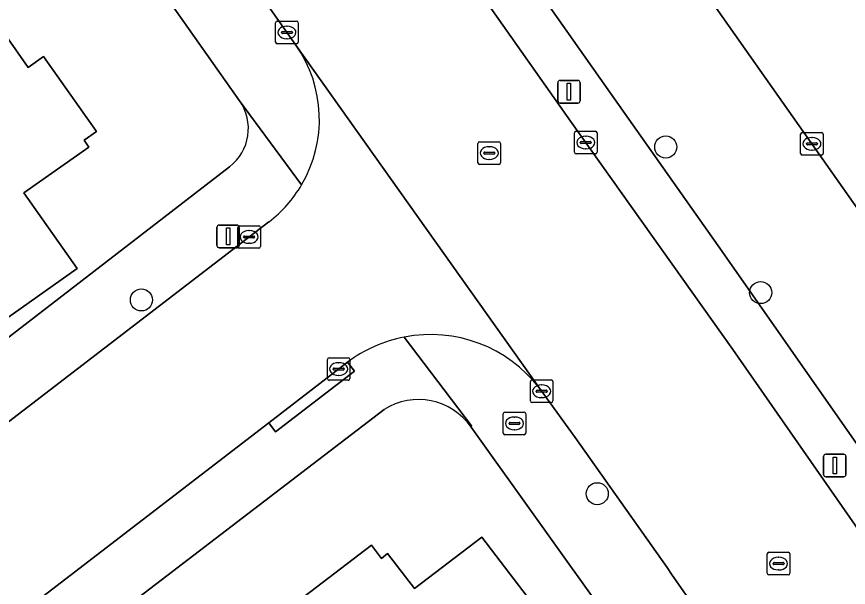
# Model space of a CAD drawing. Extents: x 159352 to 160617, y 385888 to 387323.
# Drawn here: x 160185.3 to 160222.12, y 386889.02 to 386914.3 of the extents above; entities that cross this region are included whole.
import ezdxf

# ---------------------------------------------------------------- set-up
doc = ezdxf.new("R2010")
doc.units = 0
for name, color, linetype in [('IMGEO_Boom', 7, 'Continuous'), ('IMGEO_Brandkraan', 7, 'Continuous'), ('IMGEO_Erf', 7, 'Continuous'), ('IMGEO_Kolk', 7, 'Continuous'), ('IMGEO_Lichtmast', 7, 'Continuous'), ('IMGEO_Pand', 7, 'Continuous'), ('IMGEO_Parkeervlak_open', 7, 'Continuous'), ('IMGEO_Rijbaan_lokaal_gesloten', 7, 'Continuous'), ('IMGEO_Rijbaan_lokaal_open', 7, 'Continuous'), ('IMGEO_Rioolput', 7, 'Continuous'), ('IMGEO_Voetpad_open', 7, 'Continuous')]:
    doc.layers.add(name, color=color, linetype=linetype)

msp = doc.modelspace()

# ---------------------------------------------------------------- linework, layer by layer
at = {"layer": 'IMGEO_Boom'}
for centre in [(160214.038, 386908.523), (160218.238, 386902.074), (160190.821, 386901.748), (160211.001, 386893.165)]:
    msp.add_circle(centre, 0.489, dxfattribs=at)
at = {"layer": 'IMGEO_Brandkraan'}
for p, q in [((160206.84, 386895.855), (160206.84, 386896.707)), ((160206.915, 386896.781), (160207.767, 386896.781)), ((160207.328, 386896.561), (160207.353, 386896.561)), ((160207.841, 386896.707), (160207.841, 386895.855)), ((160207.099, 386896.275), (160207.099, 386896.287)), ((160207.537, 386896.238), (160207.139, 386896.238)), ((160207.142, 386896.324), (160207.54, 386896.324)), ((160207.583, 386896.287), (160207.583, 386896.275)), ((160207.351, 386896.001), (160207.326, 386896.001)), ((160207.767, 386895.781), (160206.915, 386895.781))]:
    msp.add_line(p, q, dxfattribs=at)
for points in [[(160206.84, 386895.855), (160206.84, 386896.707)], [(160206.915, 386896.781), (160207.767, 386896.781)], [(160207.841, 386896.707), (160207.841, 386895.855)], [(160207.767, 386895.781), (160206.915, 386895.781)]]:
    msp.add_lwpolyline(points, dxfattribs=at)
for centre, radius, start, end in [((160206.917, 386896.705), 0.0765, 91.552, 178.448), ((160206.917, 386896.705), 0.0765, 91.552, 178.448), ((160207.765, 386896.705), 0.0765, 1.552, 88.448), ((160207.765, 386896.705), 0.0765, 1.552, 88.448), ((160207.139, 386896.284), 0.0403, 85.8775, 175.7526), ((160207.136, 386896.274), 0.0366, 178.938, 274.7102), ((160207.54, 386896.281), 0.043, 264.8664, 352.4533), ((160207.544, 386896.286), 0.0386, 1.7309, 96.639), ((160206.917, 386895.857), 0.0765, 181.552, 268.448), ((160206.917, 386895.857), 0.0765, 181.552, 268.448), ((160207.765, 386895.857), 0.0765, 271.552, 358.448), ((160207.765, 386895.857), 0.0765, 271.552, 358.448)]:
    msp.add_arc(centre, radius, start, end, dxfattribs=at)
for centre, major_axis, ratio, start_param, end_param in [((160207.327, 386896.281), (-0.387, 0.002), 0.722429, 4.712389, 7.853982), ((160207.352, 386896.281), (-0.39, 0.002), 0.717154, 1.570796, 4.712389)]:
    msp.add_ellipse(centre, major_axis=major_axis, ratio=ratio, start_param=start_param, end_param=end_param, dxfattribs=at)
at = {"layer": 'IMGEO_Erf'}
for points in [[(160195.169, 386910.574), (160166.032, 386951.887)], [(160146.482, 386937.943), (160143.596, 386935.872), (160143.885, 386935.471), (160145.733, 386932.912), (160148.619, 386934.965), (160149.985, 386933.061), (160151.554, 386930.875), (160148.681, 386928.828), (160167.053, 386903.822), (160170.001, 386905.976), (160171.417, 386904.038), (160176.546, 386897.017), (160173.598, 386894.863), (160175.281, 386892.654), (160175.394, 386892.74), (160177.717, 386894.531), (160194.726, 386907.646)], [(160184.817, 386913.453), (160185.807, 386912.047), (160186.494, 386912.53), (160188.833, 386909.207), (160188.285, 386908.821), (160188.501, 386908.513), (160185.623, 386906.487), (160187.982, 386903.134), (160181.939, 386898.881)], [(160201.563, 386896.896), (160110.499, 386827.185)], [(160185.669, 386858.089), (160187.697, 386859.624), (160189.647, 386861.1), (160192.416, 386863.219), (160194.594, 386860.385), (160197.465, 386862.597), (160195.226, 386865.538), (160197.098, 386866.947), (160199.094, 386868.45), (160201.9, 386870.563), (160204.074, 386867.676), (160206.984, 386869.924), (160204.759, 386872.834), (160206.62, 386874.257), (160208.624, 386875.791), (160210.85, 386872.878), (160217.987, 386878.363), (160217.073, 386879.702), (160211.492, 386887.62), (160205.424, 386896.12)], [(160185.167, 386878.769), (160185.69, 386878.085), (160187.401, 386879.394), (160188.911, 386880.55), (160188.367, 386881.261), (160191.618, 386883.749), (160194.686, 386886.097), (160195.235, 386885.379), (160196.802, 386886.578), (160198.541, 386887.909), (160198.012, 386888.601), (160201.002, 386890.889), (160201.45, 386890.303), (160201.724, 386890.513), (160202.909, 386888.965), (160205.888, 386891.244), (160209.767, 386886.175), (160201.913, 386880.164), (160197.222, 386876.573), (160192.446, 386872.918), (160187.69, 386869.278), (160182.967, 386865.664)]]:
    msp.add_lwpolyline(points, dxfattribs=at)
for centre, radius, start, end in [((160193.417, 386909.342), 2.142, 307.6644, 35.1286), ((160203.084, 386894.473), 2.861, 35.1482, 122.1235)]:
    msp.add_arc(centre, radius, start, end, dxfattribs=at)
at = {"layer": 'IMGEO_Kolk'}
for p, q in [((160196.763, 386913.169), (160196.763, 386914.021)), ((160196.838, 386914.095), (160197.69, 386914.095)), ((160197.251, 386913.875), (160197.276, 386913.875)), ((160197.764, 386914.021), (160197.764, 386913.169)), ((160197.022, 386913.589), (160197.022, 386913.601)), ((160197.46, 386913.552), (160197.062, 386913.552)), ((160197.065, 386913.638), (160197.463, 386913.638)), ((160197.506, 386913.601), (160197.506, 386913.589)), ((160197.69, 386913.095), (160196.838, 386913.095)), ((160197.274, 386913.315), (160197.249, 386913.315)), ((160209.995, 386908.293), (160209.995, 386909.145)), ((160210.07, 386909.219), (160210.922, 386909.219)), ((160210.996, 386909.145), (160210.996, 386908.293)), ((160220.008, 386908.238), (160220.008, 386909.09)), ((160220.083, 386909.164), (160220.935, 386909.164)), ((160221.009, 386909.09), (160221.009, 386908.238)), ((160210.254, 386908.713), (160210.254, 386908.725)), ((160210.692, 386908.676), (160210.294, 386908.676)), ((160210.297, 386908.762), (160210.695, 386908.762)), ((160210.483, 386908.999), (160210.508, 386908.999)), ((160210.738, 386908.725), (160210.738, 386908.713)), ((160220.31, 386908.707), (160220.708, 386908.707)), ((160220.496, 386908.944), (160220.521, 386908.944)), ((160210.506, 386908.439), (160210.481, 386908.439)), ((160220.267, 386908.658), (160220.267, 386908.67)), ((160220.705, 386908.621), (160220.307, 386908.621)), ((160220.519, 386908.384), (160220.494, 386908.384)), ((160220.751, 386908.67), (160220.751, 386908.658)), ((160210.922, 386908.219), (160210.07, 386908.219)), ((160220.935, 386908.164), (160220.083, 386908.164)), ((160195.165, 386905.037), (160196.017, 386905.037)), ((160195.09, 386904.111), (160195.09, 386904.963)), ((160195.578, 386904.817), (160195.603, 386904.817)), ((160196.091, 386904.963), (160196.091, 386904.111)), ((160195.349, 386904.531), (160195.349, 386904.543)), ((160195.787, 386904.494), (160195.389, 386904.494)), ((160195.392, 386904.58), (160195.79, 386904.58)), ((160195.601, 386904.257), (160195.576, 386904.257)), ((160195.833, 386904.543), (160195.833, 386904.531)), ((160196.017, 386904.037), (160195.165, 386904.037)), ((160199.054, 386898.262), (160199.054, 386899.114)), ((160199.129, 386899.188), (160199.981, 386899.188)), ((160200.055, 386899.114), (160200.055, 386898.262)), ((160199.542, 386898.968), (160199.567, 386898.968)), ((160199.313, 386898.682), (160199.313, 386898.694)), ((160199.751, 386898.645), (160199.353, 386898.645)), ((160199.356, 386898.731), (160199.754, 386898.731)), ((160199.565, 386898.408), (160199.54, 386898.408)), ((160199.797, 386898.694), (160199.797, 386898.682)), ((160199.981, 386898.188), (160199.129, 386898.188)), ((160208.043, 386897.278), (160208.043, 386898.13)), ((160208.118, 386898.204), (160208.97, 386898.204)), ((160209.044, 386898.13), (160209.044, 386897.278)), ((160208.302, 386897.698), (160208.302, 386897.71)), ((160208.74, 386897.661), (160208.342, 386897.661)), ((160208.345, 386897.747), (160208.743, 386897.747)), ((160208.531, 386897.984), (160208.556, 386897.984)), ((160208.786, 386897.71), (160208.786, 386897.698)), ((160208.554, 386897.424), (160208.529, 386897.424)), ((160208.97, 386897.204), (160208.118, 386897.204))]:
    msp.add_line(p, q, dxfattribs=at)
for points in [[(160196.763, 386913.169), (160196.763, 386914.021)], [(160196.838, 386914.095), (160197.69, 386914.095)], [(160197.764, 386914.021), (160197.764, 386913.169)], [(160197.69, 386913.095), (160196.838, 386913.095)], [(160209.995, 386908.293), (160209.995, 386909.145)], [(160210.07, 386909.219), (160210.922, 386909.219)], [(160210.996, 386909.145), (160210.996, 386908.293)], [(160220.008, 386908.238), (160220.008, 386909.09)], [(160220.083, 386909.164), (160220.935, 386909.164)], [(160221.009, 386909.09), (160221.009, 386908.238)], [(160210.922, 386908.219), (160210.07, 386908.219)], [(160220.935, 386908.164), (160220.083, 386908.164)], [(160195.165, 386905.037), (160196.017, 386905.037)], [(160195.09, 386904.111), (160195.09, 386904.963)], [(160196.091, 386904.963), (160196.091, 386904.111)], [(160196.017, 386904.037), (160195.165, 386904.037)], [(160199.054, 386898.262), (160199.054, 386899.114)], [(160199.129, 386899.188), (160199.981, 386899.188)], [(160200.055, 386899.114), (160200.055, 386898.262)], [(160199.981, 386898.188), (160199.129, 386898.188)], [(160208.043, 386897.278), (160208.043, 386898.13)], [(160208.118, 386898.204), (160208.97, 386898.204)], [(160209.044, 386898.13), (160209.044, 386897.278)], [(160208.97, 386897.204), (160208.118, 386897.204)]]:
    msp.add_lwpolyline(points, dxfattribs=at)
for centre, radius, start, end in [((160196.84, 386914.019), 0.0765, 91.552, 178.448), ((160196.84, 386914.019), 0.0765, 91.552, 178.448), ((160197.688, 386914.019), 0.0765, 1.552, 88.448), ((160197.688, 386914.019), 0.0765, 1.552, 88.448), ((160197.062, 386913.598), 0.0403, 85.8775, 175.7526), ((160197.059, 386913.588), 0.0366, 178.938, 274.7102), ((160197.463, 386913.595), 0.043, 264.8664, 352.4533), ((160197.467, 386913.6), 0.0386, 1.7309, 96.639), ((160196.84, 386913.171), 0.0765, 181.552, 268.448), ((160196.84, 386913.171), 0.0765, 181.552, 268.448), ((160197.688, 386913.171), 0.0765, 271.552, 358.448), ((160197.688, 386913.171), 0.0765, 271.552, 358.448), ((160210.072, 386909.143), 0.0765, 91.552, 178.448), ((160210.072, 386909.143), 0.0765, 91.552, 178.448), ((160210.92, 386909.143), 0.0765, 1.552, 88.448), ((160210.92, 386909.143), 0.0765, 1.552, 88.448), ((160220.085, 386909.088), 0.0765, 91.552, 178.448), ((160220.085, 386909.088), 0.0765, 91.552, 178.448), ((160220.933, 386909.088), 0.0765, 1.552, 88.448), ((160220.933, 386909.088), 0.0765, 1.552, 88.448), ((160210.294, 386908.722), 0.0403, 85.8775, 175.7526), ((160210.291, 386908.712), 0.0366, 178.938, 274.7102), ((160210.695, 386908.719), 0.043, 264.8664, 352.4533), ((160210.699, 386908.724), 0.0386, 1.7309, 96.639), ((160220.307, 386908.667), 0.0403, 85.8775, 175.7526), ((160220.712, 386908.669), 0.0386, 1.7309, 96.639), ((160220.304, 386908.657), 0.0366, 178.938, 274.7102), ((160220.708, 386908.664), 0.043, 264.8664, 352.4533), ((160210.072, 386908.295), 0.0765, 181.552, 268.448), ((160210.072, 386908.295), 0.0765, 181.552, 268.448), ((160210.92, 386908.295), 0.0765, 271.552, 358.448), ((160210.92, 386908.295), 0.0765, 271.552, 358.448), ((160220.085, 386908.24), 0.0765, 181.552, 268.448), ((160220.085, 386908.24), 0.0765, 181.552, 268.448), ((160220.933, 386908.24), 0.0765, 271.552, 358.448), ((160220.933, 386908.24), 0.0765, 271.552, 358.448), ((160195.167, 386904.961), 0.0765, 91.552, 178.448), ((160195.167, 386904.961), 0.0765, 91.552, 178.448), ((160196.015, 386904.961), 0.0765, 1.552, 88.448), ((160196.015, 386904.961), 0.0765, 1.552, 88.448), ((160195.389, 386904.54), 0.0403, 85.8775, 175.7526), ((160195.386, 386904.53), 0.0366, 178.938, 274.7102), ((160195.79, 386904.537), 0.043, 264.8664, 352.4533), ((160195.794, 386904.542), 0.0386, 1.7309, 96.639), ((160195.167, 386904.113), 0.0765, 181.552, 268.448), ((160195.167, 386904.113), 0.0765, 181.552, 268.448), ((160196.015, 386904.113), 0.0765, 271.552, 358.448), ((160196.015, 386904.113), 0.0765, 271.552, 358.448), ((160199.131, 386899.112), 0.0765, 91.552, 178.448), ((160199.131, 386899.112), 0.0765, 91.552, 178.448), ((160199.979, 386899.112), 0.0765, 1.552, 88.448), ((160199.979, 386899.112), 0.0765, 1.552, 88.448), ((160199.758, 386898.693), 0.0386, 1.7309, 96.639), ((160199.353, 386898.691), 0.0403, 85.8775, 175.7526), ((160199.35, 386898.681), 0.0366, 178.938, 274.7102), ((160199.754, 386898.688), 0.043, 264.8664, 352.4533), ((160199.131, 386898.264), 0.0765, 181.552, 268.448), ((160199.131, 386898.264), 0.0765, 181.552, 268.448), ((160199.979, 386898.264), 0.0765, 271.552, 358.448), ((160199.979, 386898.264), 0.0765, 271.552, 358.448), ((160208.12, 386898.128), 0.0765, 91.552, 178.448), ((160208.12, 386898.128), 0.0765, 91.552, 178.448), ((160208.968, 386898.128), 0.0765, 1.552, 88.448), ((160208.968, 386898.128), 0.0765, 1.552, 88.448), ((160208.342, 386897.707), 0.0403, 85.8775, 175.7526), ((160208.339, 386897.697), 0.0366, 178.938, 274.7102), ((160208.743, 386897.704), 0.043, 264.8664, 352.4533), ((160208.747, 386897.709), 0.0386, 1.7309, 96.639), ((160208.12, 386897.28), 0.0765, 181.552, 268.448), ((160208.12, 386897.28), 0.0765, 181.552, 268.448), ((160208.968, 386897.28), 0.0765, 271.552, 358.448), ((160208.968, 386897.28), 0.0765, 271.552, 358.448)]:
    msp.add_arc(centre, radius, start, end, dxfattribs=at)
for centre, major_axis, ratio, start_param, end_param in [((160197.25, 386913.595), (-0.387, 0.002), 0.722429, 4.712389, 7.853982), ((160197.275, 386913.595), (-0.39, 0.002), 0.717154, 1.570796, 4.712389), ((160210.482, 386908.719), (-0.387, 0.002), 0.722429, 4.712389, 7.853982), ((160210.507, 386908.719), (-0.39, 0.002), 0.717154, 1.570796, 4.712389), ((160220.495, 386908.664), (-0.387, 0.002), 0.722429, 4.712389, 7.853982), ((160220.52, 386908.664), (-0.39, 0.002), 0.717154, 1.570796, 4.712389), ((160195.577, 386904.537), (-0.387, 0.002), 0.722429, 4.712389, 7.853982), ((160195.602, 386904.537), (-0.39, 0.002), 0.717154, 1.570796, 4.712389), ((160199.541, 386898.688), (-0.387, 0.002), 0.722429, 4.712389, 7.853982), ((160199.566, 386898.688), (-0.39, 0.002), 0.717154, 1.570796, 4.712389), ((160208.53, 386897.704), (-0.387, 0.002), 0.722429, 4.712389, 7.853982), ((160208.555, 386897.704), (-0.39, 0.002), 0.717154, 1.570796, 4.712389)]:
    msp.add_ellipse(centre, major_axis=major_axis, ratio=ratio, start_param=start_param, end_param=end_param, dxfattribs=at)
at = {"layer": 'IMGEO_Lichtmast'}
for p, q in [((160209.255, 386910.57), (160209.255, 386911.37)), ((160209.255, 386911.37), (160209.255, 386910.57)), ((160209.355, 386911.47), (160210.145, 386911.47)), ((160210.145, 386911.47), (160209.355, 386911.47)), ((160210.245, 386911.37), (160210.245, 386910.57)), ((160210.245, 386910.57), (160210.245, 386911.37)), ((160210.145, 386910.47), (160209.355, 386910.47)), ((160209.355, 386910.47), (160210.145, 386910.47)), ((160194.267, 386905.063), (160195.057, 386905.063)), ((160195.057, 386905.063), (160194.267, 386905.063)), ((160194.167, 386904.163), (160194.167, 386904.963)), ((160194.167, 386904.963), (160194.167, 386904.163)), ((160195.157, 386904.963), (160195.157, 386904.163)), ((160195.157, 386904.163), (160195.157, 386904.963)), ((160195.057, 386904.063), (160194.267, 386904.063)), ((160194.267, 386904.063), (160195.057, 386904.063)), ((160221.026, 386894.015), (160221.026, 386894.815)), ((160221.026, 386894.815), (160221.026, 386894.015)), ((160221.126, 386894.915), (160221.916, 386894.915)), ((160221.916, 386894.915), (160221.126, 386894.915)), ((160222.016, 386894.815), (160222.016, 386894.015)), ((160222.016, 386894.015), (160222.016, 386894.815)), ((160221.916, 386893.915), (160221.126, 386893.915)), ((160221.126, 386893.915), (160221.916, 386893.915))]:
    msp.add_line(p, q, dxfattribs=at)
for points in [[(160209.675, 386911.345), (160209.825, 386911.345), (160209.825, 386910.595), (160209.675, 386910.595), (160209.675, 386911.345)], [(160194.587, 386904.938), (160194.737, 386904.938), (160194.737, 386904.188), (160194.587, 386904.188), (160194.587, 386904.938)], [(160221.446, 386894.79), (160221.596, 386894.79), (160221.596, 386894.04), (160221.446, 386894.04), (160221.446, 386894.79)]]:
    msp.add_lwpolyline(points, dxfattribs=at)
for centre, start, end in [((160209.355, 386911.37), 90, 180), ((160209.355, 386911.37), 90, 180), ((160210.145, 386911.37), 0, 90), ((160210.145, 386911.37), 360, 90), ((160209.355, 386910.57), 180, 270), ((160209.355, 386910.57), 180, 270), ((160210.145, 386910.57), 270, 0), ((160210.145, 386910.57), 270, 0), ((160194.267, 386904.963), 90, 180), ((160194.267, 386904.963), 90, 180), ((160195.057, 386904.963), 0, 90), ((160195.057, 386904.963), 360, 90), ((160194.267, 386904.163), 180, 270), ((160194.267, 386904.163), 180, 270), ((160195.057, 386904.163), 270, 0), ((160195.057, 386904.163), 270, 0), ((160221.126, 386894.815), 90, 180), ((160221.126, 386894.815), 90, 180), ((160221.916, 386894.815), 0, 90), ((160221.916, 386894.815), 360, 90), ((160221.126, 386894.015), 180, 270), ((160221.126, 386894.015), 180, 270), ((160221.916, 386894.015), 270, 0), ((160221.916, 386894.015), 270, 0)]:
    msp.add_arc(centre, 0.1, start, end, dxfattribs=at)
at = {"layer": 'IMGEO_Pand'}
for points in [[(160188.501, 386908.513), (160188.285, 386908.821), (160188.833, 386909.207), (160186.494, 386912.53), (160185.807, 386912.047), (160184.817, 386913.453), (160178.123, 386908.75), (160176.029, 386907.276), (160178.995, 386903.063), (160181.939, 386898.881), (160187.982, 386903.134), (160185.623, 386906.487)], [(160201.913, 386880.164), (160209.767, 386886.175), (160205.888, 386891.244), (160202.909, 386888.965), (160201.724, 386890.513), (160201.45, 386890.303), (160201.002, 386890.889), (160198.012, 386888.601), (160198.541, 386887.909), (160196.802, 386886.578)]]:
    msp.add_lwpolyline(points, close=True, dxfattribs=at)
at = {"layer": 'IMGEO_Parkeervlak_open'}
for points in [[(160231.583, 386892.96), (160225.746, 386901.222), (160205.956, 386929.347), (160204.661, 386931.167)], [(160202.124, 386924.361), (160211.593, 386910.911), (160216.533, 386903.888), (160222.585, 386895.237), (160226.226, 386890.031)]]:
    msp.add_lwpolyline(points, dxfattribs=at)
at = {"layer": 'IMGEO_Rijbaan_lokaal_gesloten'}
for points in [[(160153.355, 386975.972), (160174.922, 386945.352), (160197.663, 386913.031)], [(160217.001, 386899.558), (160209.826, 386909.667), (160196.187, 386929.041)], [(160197.663, 386913.031), (160208.444, 386897.843)], [(160224.727, 386888.465), (160217.001, 386899.558)], [(160208.444, 386897.843), (160208.595, 386897.637)], [(160208.595, 386897.637), (160210.033, 386895.651), (160214.098, 386889.891), (160214.293, 386889.604)], [(160214.293, 386889.604), (160216.959, 386885.776)]]:
    msp.add_lwpolyline(points, dxfattribs=at)
at = {"layer": 'IMGEO_Rijbaan_lokaal_open'}
for points in [[(160203.213, 386933.21), (160204.661, 386931.167), (160205.956, 386929.347), (160225.746, 386901.222), (160231.583, 386892.96), (160233.121, 386890.751)], [(160208.444, 386897.843), (160197.663, 386913.031)], [(160196.471, 386905.212), (160179.513, 386892.185), (160178.364, 386891.302), (160177.186, 386890.4), (160175.896, 386889.414), (160172.856, 386887.088), (160155.806, 386874.043), (160155.809, 386874), (160141.218, 386862.777), (160141.145, 386862.791), (160125.787, 386851.005), (160123.766, 386849.454), (160123.08, 386848.93), (160108.938, 386838.121), (160108.943, 386838.074), (160093.699, 386826.464), (160093.675, 386826.456), (160071.968, 386809.746), (160072.328, 386809.304)], [(160119.702, 386837.529), (160151.064, 386861.424), (160196.463, 386896.31), (160199.953, 386898.991)]]:
    msp.add_lwpolyline(points, dxfattribs=at)
for centre, radius, start, end in [((160192.989, 386909.744), 5.714, 329.5672, 35.1199), ((160193.002, 386909.731), 5.697, 307.5159, 329.6136), ((160203.62, 386894.13), 6.088, 37.5816, 101.0003), ((160203.609, 386894.149), 6.067, 100.935, 127.0536)]:
    msp.add_arc(centre, radius, start, end, dxfattribs=at)
at = {"layer": 'IMGEO_Rioolput'}
for p, q in [((160205.723, 386907.827), (160205.723, 386908.679)), ((160205.798, 386908.753), (160206.65, 386908.753)), ((160206.724, 386908.679), (160206.724, 386907.827)), ((160206.211, 386908.533), (160206.236, 386908.533)), ((160205.982, 386908.247), (160205.982, 386908.259)), ((160206.42, 386908.21), (160206.022, 386908.21)), ((160206.025, 386908.296), (160206.423, 386908.296)), ((160206.234, 386907.973), (160206.209, 386907.973)), ((160206.466, 386908.259), (160206.466, 386908.247)), ((160206.65, 386907.753), (160205.798, 386907.753)), ((160218.53, 386889.646), (160218.53, 386890.498)), ((160218.605, 386890.572), (160219.457, 386890.572)), ((160219.018, 386890.352), (160219.043, 386890.352)), ((160219.531, 386890.498), (160219.531, 386889.646)), ((160218.789, 386890.066), (160218.789, 386890.078)), ((160219.227, 386890.029), (160218.829, 386890.029)), ((160218.832, 386890.115), (160219.23, 386890.115)), ((160219.273, 386890.078), (160219.273, 386890.066)), ((160219.457, 386889.572), (160218.605, 386889.572)), ((160219.041, 386889.792), (160219.016, 386889.792))]:
    msp.add_line(p, q, dxfattribs=at)
for points in [[(160205.723, 386907.827), (160205.723, 386908.679)], [(160205.798, 386908.753), (160206.65, 386908.753)], [(160206.724, 386908.679), (160206.724, 386907.827)], [(160206.65, 386907.753), (160205.798, 386907.753)], [(160218.53, 386889.646), (160218.53, 386890.498)], [(160218.605, 386890.572), (160219.457, 386890.572)], [(160219.531, 386890.498), (160219.531, 386889.646)], [(160219.457, 386889.572), (160218.605, 386889.572)]]:
    msp.add_lwpolyline(points, dxfattribs=at)
for centre, radius, start, end in [((160205.8, 386908.677), 0.0765, 91.552, 178.448), ((160205.8, 386908.677), 0.0765, 91.552, 178.448), ((160206.648, 386908.677), 0.0765, 1.552, 88.448), ((160206.648, 386908.677), 0.0765, 1.552, 88.448), ((160206.022, 386908.256), 0.0403, 85.8775, 175.7526), ((160206.019, 386908.246), 0.0366, 178.938, 274.7102), ((160206.423, 386908.253), 0.043, 264.8664, 352.4533), ((160206.427, 386908.258), 0.0386, 1.7309, 96.639), ((160205.8, 386907.829), 0.0765, 181.552, 268.448), ((160205.8, 386907.829), 0.0765, 181.552, 268.448), ((160206.648, 386907.829), 0.0765, 271.552, 358.448), ((160206.648, 386907.829), 0.0765, 271.552, 358.448), ((160218.607, 386890.496), 0.0765, 91.552, 178.448), ((160218.607, 386890.496), 0.0765, 91.552, 178.448), ((160219.455, 386890.496), 0.0765, 1.552, 88.448), ((160219.455, 386890.496), 0.0765, 1.552, 88.448), ((160218.829, 386890.075), 0.0403, 85.8775, 175.7526), ((160218.826, 386890.065), 0.0366, 178.938, 274.7102), ((160219.23, 386890.072), 0.043, 264.8664, 352.4533), ((160219.234, 386890.077), 0.0386, 1.7309, 96.639), ((160218.607, 386889.648), 0.0765, 181.552, 268.448), ((160218.607, 386889.648), 0.0765, 181.552, 268.448), ((160219.455, 386889.648), 0.0765, 271.552, 358.448), ((160219.455, 386889.648), 0.0765, 271.552, 358.448)]:
    msp.add_arc(centre, radius, start, end, dxfattribs=at)
for centre, major_axis, ratio, start_param, end_param in [((160206.21, 386908.253), (-0.387, 0.002), 0.722429, 4.712389, 7.853982), ((160206.235, 386908.253), (-0.39, 0.002), 0.717154, 1.570796, 4.712389), ((160219.017, 386890.072), (-0.387, 0.002), 0.722429, 4.712389, 7.853982), ((160219.042, 386890.072), (-0.39, 0.002), 0.717154, 1.570796, 4.712389)]:
    msp.add_ellipse(centre, major_axis=major_axis, ratio=ratio, start_param=start_param, end_param=end_param, dxfattribs=at)
at = {"layer": 'IMGEO_Voetpad_open'}
for points in [[(160126.672, 387007.783), (160129.517, 387003.643), (160132.1, 387000), (160164.037, 386954.717), (160166.032, 386951.887), (160195.169, 386910.574), (160197.916, 386906.849)], [(160197.663, 386913.031), (160174.922, 386945.352), (160153.355, 386975.972)], [(160167.871, 386969.194), (160168.278, 386969.484), (160172.197, 386963.889), (160171.809, 386963.613), (160191.923, 386935.098), (160192.329, 386935.389), (160196.593, 386929.332), (160196.187, 386929.041), (160209.826, 386909.667), (160217.001, 386899.558), (160224.727, 386888.465), (160226.107, 386886.524)], [(160226.226, 386890.031), (160222.585, 386895.237), (160216.533, 386903.888), (160211.593, 386910.911), (160202.124, 386924.361)], [(160197.916, 386906.849), (160195.169, 386910.574)], [(160194.726, 386907.646), (160177.717, 386894.531), (160179.513, 386892.185), (160196.471, 386905.212)], [(160202.458, 386900.106), (160205.434, 386896.17), (160205.424, 386896.12), (160211.492, 386887.62), (160217.073, 386879.702), (160217.987, 386878.363), (160218.172, 386876.576)], [(160205.424, 386896.12), (160205.434, 386896.17), (160202.458, 386900.106)], [(160199.953, 386898.991), (160200.26, 386898.588), (160196.766, 386895.913), (160196.463, 386896.31), (160151.064, 386861.424), (160119.702, 386837.529), (160092.045, 386816.287), (160050.74, 386784.659)], [(160210.033, 386895.651), (160208.595, 386897.637), (160208.444, 386897.843)], [(160052.213, 386782.461), (160066.752, 386793.637), (160090.506, 386811.9), (160100.012, 386819.208), (160102.354, 386821.009), (160103.43, 386821.836), (160103.442, 386821.859), (160110.462, 386827.183), (160110.499, 386827.185), (160201.563, 386896.896)], [(160219.277, 386882.475), (160218.287, 386883.912), (160216.959, 386885.776), (160214.293, 386889.604), (160214.098, 386889.891), (160210.033, 386895.651)]]:
    msp.add_lwpolyline(points, dxfattribs=at)
msp.add_lwpolyline([(160199.953, 386898.991), (160196.463, 386896.31), (160196.766, 386895.913), (160200.26, 386898.588)], close=True, dxfattribs=at)
for centre, radius, start, end in [((160192.989, 386909.744), 5.714, 329.5672, 35.1199), ((160193.417, 386909.342), 2.142, 307.6644, 35.1286), ((160193.002, 386909.731), 5.697, 307.5159, 329.6136), ((160203.62, 386894.13), 6.088, 37.5816, 101.0003), ((160203.609, 386894.149), 6.067, 100.935, 127.0536), ((160203.084, 386894.473), 2.861, 35.1482, 122.1235)]:
    msp.add_arc(centre, radius, start, end, dxfattribs=at)

doc.saveas('drawing.dxf')
